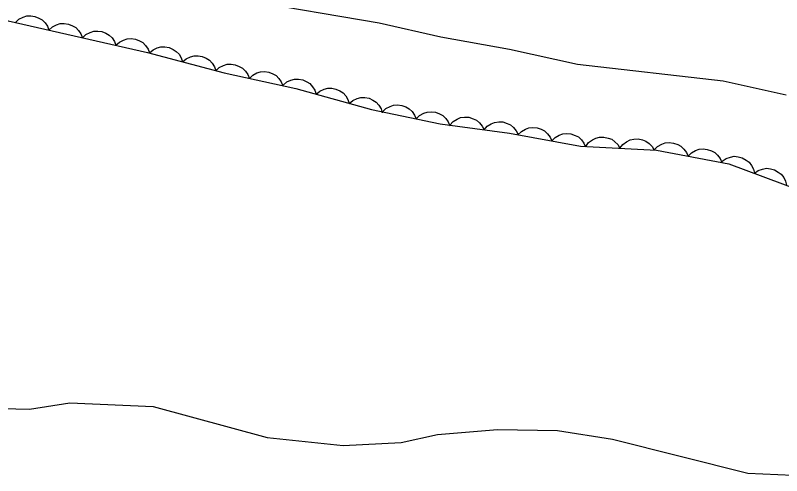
# Model space of a CAD drawing. Extents: x 336540 to 340074, y 5572036 to 5573747.
# Drawn here: x 337946.5 to 338013.4, y 5572611.8 to 5572652 of the extents above; entities that cross this region are included whole.
import ezdxf

# ---------------------------------------------------------------- set-up
doc = ezdxf.new("R2010")
doc.units = 0
for name, color, linetype in [('Niveau 2', 7, 'Continuous'), ('Niveau 22', 7, 'Continuous'), ('Niveau 44', 7, 'Continuous')]:
    doc.layers.add(name, color=color, linetype=linetype)

msp = doc.modelspace()

# ---------------------------------------------------------------- linework, layer by layer
at = {"layer": 'Niveau 2'}
msp.add_lwpolyline([(337940.64, 5572617.82), (337947.75, 5572617.65), (337951.28, 5572618.18), (337958.56, 5572617.87), (337968.52, 5572615.16), (337975.16, 5572614.48), (337980.23, 5572614.74), (337983.4, 5572615.43), (337988.62, 5572615.86), (337993.88, 5572615.79), (337998.66, 5572615.03), (338010.48, 5572612.05), (338015.74, 5572611.83)], dxfattribs=at)
at = {"layer": 'Niveau 22'}
msp.add_lwpolyline([(337879.09, 5572669.41), (337884.6, 5572668.18), (337890.39, 5572667.02), (337896.53, 5572666.53), (337908.7, 5572664.96), (337914.14, 5572664.08), (337926.12, 5572661.8), (337937.88, 5572659.81), (337943.52, 5572658.01), (337949.66, 5572656.61), (337955.21, 5572655.6), (337966.61, 5572653.35), (337978.3, 5572651.38), (337983.67, 5572650.16), (337989.68, 5572649.08), (337995.6, 5572647.78), (338008.33, 5572646.32), (338013.84, 5572645.09)], dxfattribs=at)
at = {"layer": 'Niveau 44'}
for points in [[(337914.89, 5572658.65), (337927.32, 5572655.41), (337939.4, 5572653.38), (337945.89, 5572651.55), (337958.07, 5572648.79), (337964.75, 5572647.02), (337971.02, 5572645.64), (337977.62, 5572643.8), (337983.61, 5572642.57), (337989.68, 5572641.73), (337995.87, 5572640.62), (338002.51, 5572640.25), (338008.84, 5572639.07), (338019.67, 5572635.03), (338025.58, 5572632.09), (338031.67, 5572630.49), (338051.19, 5572627.49), (338057.23, 5572626.3), (338064.01, 5572625.89), (338068.98, 5572624.67), (338074.82, 5572623.98), (338081.23, 5572623.63), (338090.35, 5572620.91)], [(337946.53, 5572651.4), (337946.84, 5572651.69), (337947.2, 5572651.87), (337947.52, 5572651.98), (337947.87, 5572651.99), (337948.23, 5572651.94), (337948.59, 5572651.79), (337948.87, 5572651.64), (337949.12, 5572651.38), (337949.33, 5572651.08), (337949.46, 5572650.74)], [(337949.46, 5572650.74), (337949.76, 5572651.03), (337950.13, 5572651.21), (337950.44, 5572651.31), (337950.79, 5572651.32), (337951.16, 5572651.27), (337951.51, 5572651.13), (337951.8, 5572650.97), (337952.04, 5572650.72), (337952.25, 5572650.41), (337952.38, 5572650.08)], [(337952.38, 5572650.08), (337952.69, 5572650.36), (337953.05, 5572650.54), (337953.37, 5572650.65), (337953.72, 5572650.66), (337954.08, 5572650.61), (337954.44, 5572650.47), (337954.73, 5572650.31), (337954.97, 5572650.06), (337955.18, 5572649.75), (337955.31, 5572649.42)], [(337955.31, 5572649.42), (337955.62, 5572649.7), (337955.98, 5572649.88), (337956.29, 5572649.99), (337956.64, 5572650), (337957.01, 5572649.95), (337957.36, 5572649.8), (337957.65, 5572649.65), (337957.9, 5572649.39), (337958.11, 5572649.09), (337958.24, 5572648.75)], [(337958.23, 5572648.75), (337958.55, 5572649.02), (337958.92, 5572649.19), (337959.24, 5572649.28), (337959.59, 5572649.28), (337959.95, 5572649.22), (337960.3, 5572649.06), (337960.58, 5572648.89), (337960.82, 5572648.63), (337961.02, 5572648.32), (337961.13, 5572647.98)], [(337961.13, 5572647.98), (337961.45, 5572648.25), (337961.82, 5572648.42), (337962.14, 5572648.51), (337962.49, 5572648.51), (337962.85, 5572648.45), (337963.2, 5572648.29), (337963.48, 5572648.13), (337963.72, 5572647.86), (337963.92, 5572647.55), (337964.03, 5572647.21)], [(337964.03, 5572647.18), (337964.33, 5572647.47), (337964.69, 5572647.65), (337965.01, 5572647.76), (337965.36, 5572647.77), (337965.72, 5572647.72), (337966.08, 5572647.58), (337966.37, 5572647.43), (337966.61, 5572647.17), (337966.82, 5572646.87), (337966.96, 5572646.53)], [(337966.96, 5572646.53), (337967.26, 5572646.82), (337967.62, 5572647), (337967.94, 5572647.11), (337968.29, 5572647.13), (337968.65, 5572647.08), (337969.01, 5572646.93), (337969.3, 5572646.78), (337969.54, 5572646.53), (337969.75, 5572646.22), (337969.89, 5572645.89)], [(337969.9, 5572645.95), (337970.22, 5572646.22), (337970.59, 5572646.38), (337970.91, 5572646.47), (337971.26, 5572646.47), (337971.63, 5572646.4), (337971.97, 5572646.24), (337972.25, 5572646.07), (337972.48, 5572645.8), (337972.68, 5572645.49), (337972.79, 5572645.15)], [(337972.79, 5572645.15), (337973.11, 5572645.42), (337973.48, 5572645.58), (337973.8, 5572645.67), (337974.15, 5572645.66), (337974.52, 5572645.6), (337974.86, 5572645.43), (337975.14, 5572645.26), (337975.37, 5572645), (337975.57, 5572644.68), (337975.68, 5572644.34)], [(337975.68, 5572644.34), (337976, 5572644.61), (337976.37, 5572644.77), (337976.69, 5572644.86), (337977.04, 5572644.86), (337977.41, 5572644.79), (337977.75, 5572644.63), (337978.03, 5572644.46), (337978.26, 5572644.19), (337978.46, 5572643.88), (337978.57, 5572643.53)], [(337978.59, 5572643.6), (337978.89, 5572643.89), (337979.25, 5572644.08), (337979.56, 5572644.19), (337979.91, 5572644.21), (337980.28, 5572644.17), (337980.63, 5572644.03), (337980.92, 5572643.88), (337981.17, 5572643.63), (337981.39, 5572643.33), (337981.53, 5572643)], [(337981.53, 5572643), (337981.83, 5572643.29), (337982.19, 5572643.48), (337982.5, 5572643.59), (337982.85, 5572643.61), (337983.22, 5572643.57), (337983.57, 5572643.43), (337983.86, 5572643.28), (337984.11, 5572643.03), (337984.33, 5572642.73), (337984.47, 5572642.39)], [(337984.48, 5572642.45), (337984.75, 5572642.76), (337985.1, 5572642.97), (337985.41, 5572643.1), (337985.75, 5572643.15), (337986.12, 5572643.13), (337986.49, 5572643.01), (337986.79, 5572642.88), (337987.05, 5572642.65), (337987.29, 5572642.36), (337987.45, 5572642.04)], [(337987.45, 5572642.04), (337987.73, 5572642.35), (337988.07, 5572642.56), (337988.38, 5572642.69), (337988.73, 5572642.73), (337989.1, 5572642.72), (337989.46, 5572642.6), (337989.76, 5572642.47), (337990.02, 5572642.24), (337990.26, 5572641.95), (337990.42, 5572641.63)], [(337990.41, 5572641.6), (337990.71, 5572641.9), (337991.06, 5572642.09), (337991.37, 5572642.21), (337991.72, 5572642.24), (337992.09, 5572642.21), (337992.45, 5572642.08), (337992.74, 5572641.94), (337993, 5572641.69), (337993.22, 5572641.4), (337993.37, 5572641.07)], [(337993.37, 5572641.07), (337993.66, 5572641.37), (337994.01, 5572641.56), (337994.32, 5572641.68), (337994.67, 5572641.71), (337995.04, 5572641.68), (337995.4, 5572641.55), (337995.69, 5572641.41), (337995.95, 5572641.16), (337996.17, 5572640.87), (337996.32, 5572640.54)], [(337996.33, 5572640.59), (337996.58, 5572640.93), (337996.91, 5572641.17), (337997.2, 5572641.32), (337997.54, 5572641.39), (337997.91, 5572641.4), (337998.29, 5572641.32), (337998.6, 5572641.21), (337998.88, 5572641), (337999.14, 5572640.74), (337999.32, 5572640.43)], [(337999.32, 5572640.43), (337999.57, 5572640.76), (337999.9, 5572641), (338000.2, 5572641.15), (338000.54, 5572641.23), (338000.91, 5572641.24), (338001.28, 5572641.15), (338001.59, 5572641.05), (338001.87, 5572640.84), (338002.13, 5572640.57), (338002.32, 5572640.26)], [(338002.32, 5572640.29), (338002.61, 5572640.58), (338002.97, 5572640.78), (338003.28, 5572640.89), (338003.63, 5572640.92), (338004, 5572640.88), (338004.36, 5572640.75), (338004.65, 5572640.61), (338004.9, 5572640.36), (338005.12, 5572640.07), (338005.27, 5572639.74)], [(338005.27, 5572639.74), (338005.56, 5572640.03), (338005.92, 5572640.23), (338006.23, 5572640.34), (338006.58, 5572640.37), (338006.95, 5572640.33), (338007.31, 5572640.2), (338007.6, 5572640.06), (338007.85, 5572639.81), (338008.07, 5572639.52), (338008.22, 5572639.19)], [(338008.25, 5572639.29), (338008.59, 5572639.53), (338008.97, 5572639.66), (338009.3, 5572639.73), (338009.65, 5572639.69), (338010, 5572639.59), (338010.34, 5572639.4), (338010.6, 5572639.21), (338010.81, 5572638.92), (338010.97, 5572638.59), (338011.06, 5572638.24)], [(338011.06, 5572638.24), (338011.4, 5572638.48), (338011.78, 5572638.61), (338012.11, 5572638.68), (338012.46, 5572638.64), (338012.81, 5572638.54), (338013.15, 5572638.35), (338013.41, 5572638.16), (338013.62, 5572637.88), (338013.78, 5572637.54), (338013.87, 5572637.19)]]:
    msp.add_lwpolyline(points, dxfattribs=at)

doc.saveas('drawing.dxf')
